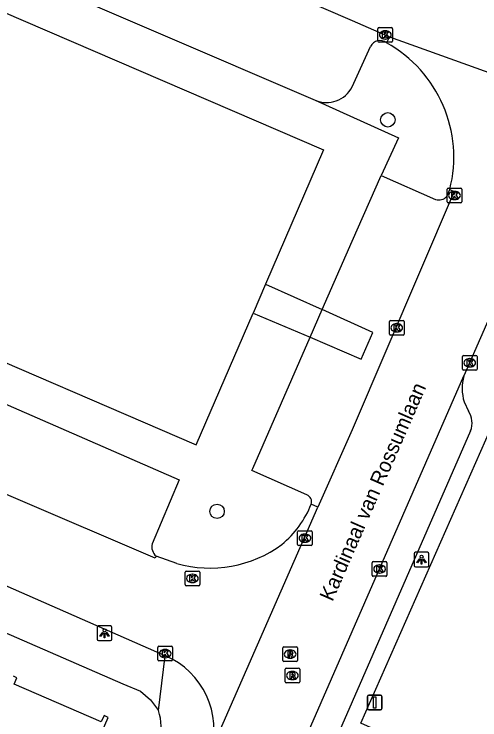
# Model space of a CAD drawing. Extents: x 162812 to 163818, y 381639 to 382470.
# Drawn here: x 163477.02 to 163508.68, y 381921.54 to 381969.54 of the extents above; entities that cross this region are included whole.
import ezdxf

# ---------------------------------------------------------------- set-up
doc = ezdxf.new("R2010")
doc.units = 0
for name, color, linetype in [('IMGEO_Boom', 7, 'Continuous'), ('IMGEO_Kolk', 7, 'Continuous'), ('IMGEO_Lichtpunt', 7, 'Continuous'), ('IMGEO_Openbare_ruimte_label', 7, 'Continuous'), ('IMGEO_Pand', 7, 'Continuous'), ('IMGEO_Rijbaan_lokaal_open', 7, 'Continuous'), ('IMGEO_Rioolput', 7, 'Continuous'), ('IMGEO_Verkeersbordpaal', 7, 'Continuous'), ('IMGEO_Voetpad_gesloten', 7, 'Continuous'), ('IMGEO_Voetpad_open', 7, 'Continuous')]:
    doc.layers.add(name, color=color, linetype=linetype)

msp = doc.modelspace()

# ---------------------------------------------------------------- linework, layer by layer
at = {"layer": 'IMGEO_Boom'}
for centre in [(163502.424, 381962.346), (163490.814, 381935.72)]:
    msp.add_circle(centre, 0.489, dxfattribs=at)
at = {"layer": 'IMGEO_Kolk'}
for p, q in [((163501.75, 381967.695), (163501.75, 381968.547)), ((163501.825, 381968.621), (163502.677, 381968.621)), ((163502.751, 381968.547), (163502.751, 381967.695)), ((163502.238, 381968.401), (163502.263, 381968.401)), ((163502.677, 381967.621), (163501.825, 381967.621)), ((163502.261, 381967.841), (163502.236, 381967.841)), ((163506.451, 381956.775), (163506.451, 381957.627)), ((163506.526, 381957.701), (163507.378, 381957.701)), ((163507.452, 381957.627), (163507.452, 381956.775)), ((163506.939, 381957.481), (163506.964, 381957.481)), ((163507.378, 381956.701), (163506.526, 381956.701)), ((163506.962, 381956.921), (163506.937, 381956.921)), ((163502.529, 381947.78), (163502.529, 381948.632)), ((163502.604, 381948.706), (163503.456, 381948.706)), ((163503.017, 381948.486), (163503.042, 381948.486)), ((163503.53, 381948.632), (163503.53, 381947.78)), ((163503.04, 381947.926), (163503.015, 381947.926)), ((163503.456, 381947.706), (163502.604, 381947.706)), ((163507.49, 381945.4), (163507.49, 381946.252)), ((163507.565, 381946.326), (163508.417, 381946.326)), ((163507.978, 381946.106), (163508.003, 381946.106)), ((163508.491, 381946.252), (163508.491, 381945.4)), ((163508.001, 381945.546), (163507.976, 381945.546)), ((163508.417, 381945.326), (163507.565, 381945.326)), ((163496.288, 381933.467), (163496.288, 381934.319)), ((163496.363, 381934.393), (163497.215, 381934.393)), ((163496.776, 381934.173), (163496.801, 381934.173)), ((163497.289, 381934.319), (163497.289, 381933.467)), ((163496.799, 381933.613), (163496.774, 381933.613)), ((163497.215, 381933.393), (163496.363, 381933.393)), ((163501.361, 381931.375), (163501.361, 381932.227)), ((163501.436, 381932.301), (163502.288, 381932.301)), ((163501.849, 381932.081), (163501.874, 381932.081)), ((163502.362, 381932.227), (163502.362, 381931.375)), ((163488.635, 381930.735), (163488.635, 381931.587)), ((163488.71, 381931.661), (163489.562, 381931.661)), ((163489.636, 381931.587), (163489.636, 381930.735)), ((163489.123, 381931.441), (163489.148, 381931.441)), ((163502.288, 381931.301), (163501.436, 381931.301)), ((163501.872, 381931.521), (163501.847, 381931.521)), ((163489.562, 381930.661), (163488.71, 381930.661)), ((163489.146, 381930.881), (163489.121, 381930.881)), ((163486.782, 381925.62), (163486.782, 381926.472)), ((163486.857, 381926.546), (163487.709, 381926.546)), ((163487.27, 381926.326), (163487.295, 381926.326)), ((163487.783, 381926.472), (163487.783, 381925.62)), ((163487.709, 381925.546), (163486.857, 381925.546)), ((163487.293, 381925.766), (163487.268, 381925.766))]:
    msp.add_line(p, q, dxfattribs=at)
for points in [[(163501.75, 381967.695), (163501.75, 381968.547)], [(163501.825, 381968.621), (163502.677, 381968.621)], [(163502.751, 381968.547), (163502.751, 381967.695)], [(163502.071, 381968.321), (163502.194, 381968.321), (163502.194, 381968.17), (163502.324, 381968.321), (163502.488, 381968.321), (163502.342, 381968.17), (163502.495, 381967.921), (163502.343, 381967.921), (163502.258, 381968.085), (163502.194, 381968.018), (163502.194, 381967.921), (163502.071, 381967.921), (163502.071, 381968.321)], [(163502.677, 381967.621), (163501.825, 381967.621)], [(163506.451, 381956.775), (163506.451, 381957.627)], [(163506.526, 381957.701), (163507.378, 381957.701)], [(163507.452, 381957.627), (163507.452, 381956.775)], [(163506.772, 381957.401), (163506.895, 381957.401), (163506.895, 381957.25), (163507.025, 381957.401), (163507.189, 381957.401), (163507.043, 381957.25), (163507.196, 381957.001), (163507.044, 381957.001), (163506.959, 381957.165), (163506.895, 381957.098), (163506.895, 381957.001), (163506.772, 381957.001), (163506.772, 381957.401)], [(163507.378, 381956.701), (163506.526, 381956.701)], [(163502.529, 381947.78), (163502.529, 381948.632)], [(163502.604, 381948.706), (163503.456, 381948.706)], [(163502.85, 381948.406), (163502.973, 381948.406), (163502.973, 381948.255), (163503.103, 381948.406), (163503.267, 381948.406), (163503.121, 381948.255), (163503.274, 381948.006), (163503.122, 381948.006), (163503.037, 381948.17), (163502.973, 381948.103), (163502.973, 381948.006), (163502.85, 381948.006), (163502.85, 381948.406)], [(163503.53, 381948.632), (163503.53, 381947.78)], [(163503.456, 381947.706), (163502.604, 381947.706)], [(163507.49, 381945.4), (163507.49, 381946.252)], [(163507.565, 381946.326), (163508.417, 381946.326)], [(163507.811, 381946.026), (163507.934, 381946.026), (163507.934, 381945.875), (163508.064, 381946.026), (163508.228, 381946.026), (163508.082, 381945.875), (163508.235, 381945.626), (163508.083, 381945.626), (163507.998, 381945.79), (163507.934, 381945.723), (163507.934, 381945.626), (163507.811, 381945.626), (163507.811, 381946.026)], [(163508.491, 381946.252), (163508.491, 381945.4)], [(163508.417, 381945.326), (163507.565, 381945.326)], [(163496.288, 381933.467), (163496.288, 381934.319)], [(163496.363, 381934.393), (163497.215, 381934.393)], [(163496.609, 381934.093), (163496.732, 381934.093), (163496.732, 381933.942), (163496.862, 381934.093), (163497.026, 381934.093), (163496.88, 381933.942), (163497.033, 381933.693), (163496.881, 381933.693), (163496.796, 381933.857), (163496.732, 381933.79), (163496.732, 381933.693), (163496.609, 381933.693), (163496.609, 381934.093)], [(163497.289, 381934.319), (163497.289, 381933.467)], [(163497.215, 381933.393), (163496.363, 381933.393)], [(163501.361, 381931.375), (163501.361, 381932.227)], [(163501.436, 381932.301), (163502.288, 381932.301)], [(163502.362, 381932.227), (163502.362, 381931.375)], [(163488.635, 381930.735), (163488.635, 381931.587)], [(163488.71, 381931.661), (163489.562, 381931.661)], [(163489.636, 381931.587), (163489.636, 381930.735)], [(163501.682, 381932.001), (163501.805, 381932.001), (163501.805, 381931.85), (163501.935, 381932.001), (163502.099, 381932.001), (163501.953, 381931.85), (163502.106, 381931.601), (163501.954, 381931.601), (163501.869, 381931.765), (163501.805, 381931.698), (163501.805, 381931.601), (163501.682, 381931.601), (163501.682, 381932.001)], [(163488.956, 381931.361), (163489.079, 381931.361), (163489.079, 381931.21), (163489.209, 381931.361), (163489.373, 381931.361), (163489.227, 381931.21), (163489.38, 381930.961), (163489.228, 381930.961), (163489.143, 381931.125), (163489.079, 381931.058), (163489.079, 381930.961), (163488.956, 381930.961), (163488.956, 381931.361)], [(163502.288, 381931.301), (163501.436, 381931.301)], [(163489.562, 381930.661), (163488.71, 381930.661)], [(163486.782, 381925.62), (163486.782, 381926.472)], [(163486.857, 381926.546), (163487.709, 381926.546)], [(163487.783, 381926.472), (163487.783, 381925.62)], [(163487.103, 381926.246), (163487.226, 381926.246), (163487.226, 381926.095), (163487.356, 381926.246), (163487.52, 381926.246), (163487.374, 381926.095), (163487.527, 381925.846), (163487.375, 381925.846), (163487.29, 381926.01), (163487.226, 381925.943), (163487.226, 381925.846), (163487.103, 381925.846), (163487.103, 381926.246)], [(163487.709, 381925.546), (163486.857, 381925.546)]]:
    msp.add_lwpolyline(points, dxfattribs=at)
for centre, start, end in [((163501.827, 381968.545), 91.552, 178.448), ((163501.827, 381968.545), 91.552, 178.448), ((163502.675, 381968.545), 1.552, 88.448), ((163502.675, 381968.545), 1.552, 88.448), ((163501.827, 381967.697), 181.552, 268.448), ((163501.827, 381967.697), 181.552, 268.448), ((163502.675, 381967.697), 271.552, 358.448), ((163502.675, 381967.697), 271.552, 358.448), ((163506.528, 381957.625), 91.552, 178.448), ((163506.528, 381957.625), 91.552, 178.448), ((163507.376, 381957.625), 1.552, 88.448), ((163507.376, 381957.625), 1.552, 88.448), ((163506.528, 381956.777), 181.552, 268.448), ((163506.528, 381956.777), 181.552, 268.448), ((163507.376, 381956.777), 271.552, 358.448), ((163507.376, 381956.777), 271.552, 358.448), ((163502.606, 381948.63), 91.552, 178.448), ((163502.606, 381948.63), 91.552, 178.448), ((163503.454, 381948.63), 1.552, 88.448), ((163503.454, 381948.63), 1.552, 88.448), ((163502.606, 381947.782), 181.552, 268.448), ((163502.606, 381947.782), 181.552, 268.448), ((163503.454, 381947.782), 271.552, 358.448), ((163503.454, 381947.782), 271.552, 358.448), ((163507.567, 381946.25), 91.552, 178.448), ((163507.567, 381946.25), 91.552, 178.448), ((163508.415, 381946.25), 1.552, 88.448), ((163508.415, 381946.25), 1.552, 88.448), ((163507.567, 381945.402), 181.552, 268.448), ((163507.567, 381945.402), 181.552, 268.448), ((163508.415, 381945.402), 271.552, 358.448), ((163508.415, 381945.402), 271.552, 358.448), ((163496.365, 381934.317), 91.552, 178.448), ((163496.365, 381934.317), 91.552, 178.448), ((163497.213, 381934.317), 1.552, 88.448), ((163497.213, 381934.317), 1.552, 88.448), ((163496.365, 381933.469), 181.552, 268.448), ((163496.365, 381933.469), 181.552, 268.448), ((163497.213, 381933.469), 271.552, 358.448), ((163497.213, 381933.469), 271.552, 358.448), ((163501.438, 381932.225), 91.552, 178.448), ((163501.438, 381932.225), 91.552, 178.448), ((163502.286, 381932.225), 1.552, 88.448), ((163502.286, 381932.225), 1.552, 88.448), ((163488.712, 381931.585), 91.552, 178.448), ((163488.712, 381931.585), 91.552, 178.448), ((163489.56, 381931.585), 1.552, 88.448), ((163489.56, 381931.585), 1.552, 88.448), ((163501.438, 381931.377), 181.552, 268.448), ((163501.438, 381931.377), 181.552, 268.448), ((163502.286, 381931.377), 271.552, 358.448), ((163502.286, 381931.377), 271.552, 358.448), ((163488.712, 381930.737), 181.552, 268.448), ((163488.712, 381930.737), 181.552, 268.448), ((163489.56, 381930.737), 271.552, 358.448), ((163489.56, 381930.737), 271.552, 358.448), ((163486.859, 381926.47), 91.552, 178.448), ((163486.859, 381926.47), 91.552, 178.448), ((163487.707, 381926.47), 1.552, 88.448), ((163487.707, 381926.47), 1.552, 88.448), ((163486.859, 381925.622), 181.552, 268.448), ((163486.859, 381925.622), 181.552, 268.448), ((163487.707, 381925.622), 271.552, 358.448), ((163487.707, 381925.622), 271.552, 358.448)]:
    msp.add_arc(centre, 0.0765, start, end, dxfattribs=at)
for centre, major_axis, ratio, start_param, end_param in [((163502.237, 381968.121), (-0.387, 0.002), 0.722429, 4.712389, 7.853982), ((163502.262, 381968.121), (-0.39, 0.002), 0.717154, 1.570796, 4.712389), ((163506.938, 381957.201), (-0.387, 0.002), 0.722429, 4.712389, 7.853982), ((163506.963, 381957.201), (-0.39, 0.002), 0.717154, 1.570796, 4.712389), ((163503.016, 381948.206), (-0.387, 0.002), 0.722429, 4.712389, 7.853982), ((163503.041, 381948.206), (-0.39, 0.002), 0.717154, 1.570796, 4.712389), ((163507.977, 381945.826), (-0.387, 0.002), 0.722429, 4.712389, 7.853982), ((163508.002, 381945.826), (-0.39, 0.002), 0.717154, 1.570796, 4.712389), ((163496.775, 381933.893), (-0.387, 0.002), 0.722429, 4.712389, 7.853982), ((163496.8, 381933.893), (-0.39, 0.002), 0.717154, 1.570796, 4.712389), ((163501.848, 381931.801), (-0.387, 0.002), 0.722429, 4.712389, 7.853982), ((163501.873, 381931.801), (-0.39, 0.002), 0.717154, 1.570796, 4.712389), ((163489.122, 381931.161), (-0.387, 0.002), 0.722429, 4.712389, 7.853982), ((163489.147, 381931.161), (-0.39, 0.002), 0.717154, 1.570796, 4.712389), ((163487.269, 381926.046), (-0.387, 0.002), 0.722429, 4.712389, 7.853982), ((163487.294, 381926.046), (-0.39, 0.002), 0.717154, 1.570796, 4.712389)]:
    msp.add_ellipse(centre, major_axis=major_axis, ratio=ratio, start_param=start_param, end_param=end_param, dxfattribs=at)
at = {"layer": 'IMGEO_Lichtpunt'}
for p, q in [((163504.216, 381932.839), (163504.216, 381932.032)), ((163504.216, 381932.839), (163504.216, 381932.032)), ((163505.118, 381932.934), (163504.31, 381932.934)), ((163505.118, 381932.934), (163504.31, 381932.934)), ((163505.212, 381932.032), (163505.212, 381932.839)), ((163505.212, 381932.032), (163505.212, 381932.839)), ((163504.31, 381931.938), (163505.118, 381931.938)), ((163504.31, 381931.938), (163505.118, 381931.938)), ((163482.664, 381927.831), (163482.664, 381927.024)), ((163482.664, 381927.831), (163482.664, 381927.024)), ((163483.566, 381927.926), (163482.758, 381927.926)), ((163483.566, 381927.926), (163482.758, 381927.926)), ((163483.66, 381927.024), (163483.66, 381927.831)), ((163483.66, 381927.024), (163483.66, 381927.831)), ((163482.758, 381926.93), (163483.566, 381926.93)), ((163482.758, 381926.93), (163483.566, 381926.93))]:
    msp.add_line(p, q, dxfattribs=at)
for points in [[(163504.59, 381932.503), (163504.629, 381932.475), (163504.441, 381932.213), (163504.403, 381932.24), (163504.59, 381932.503)], [(163504.692, 381932.455), (163504.739, 381932.455), (163504.739, 381932.133), (163504.692, 381932.133), (163504.692, 381932.455)], [(163504.802, 381932.475), (163504.84, 381932.502), (163505.027, 381932.24), (163504.988, 381932.212), (163504.802, 381932.475)], [(163483.038, 381927.495), (163483.077, 381927.467), (163482.889, 381927.205), (163482.851, 381927.232), (163483.038, 381927.495)], [(163483.14, 381927.447), (163483.187, 381927.447), (163483.187, 381927.125), (163483.14, 381927.125), (163483.14, 381927.447)], [(163483.25, 381927.467), (163483.288, 381927.494), (163483.475, 381927.232), (163483.436, 381927.204), (163483.25, 381927.467)]]:
    msp.add_lwpolyline(points, dxfattribs=at)
for centre in [(163504.715, 381932.637), (163483.163, 381927.629)]:
    msp.add_circle(centre, 0.0994, dxfattribs=at)
for centre, start, end in [((163504.31, 381932.839), 90, 180), ((163504.31, 381932.839), 90, 180), ((163505.118, 381932.839), 0, 90), ((163505.118, 381932.839), 0, 90), ((163504.31, 381932.032), 180, 270), ((163504.31, 381932.032), 180, 270), ((163505.118, 381932.032), 270, 0), ((163505.118, 381932.032), 270, 360), ((163482.758, 381927.831), 90, 180), ((163482.758, 381927.831), 90, 180), ((163483.566, 381927.831), 0, 90), ((163483.566, 381927.831), 0, 90), ((163482.758, 381927.024), 180, 270), ((163482.758, 381927.024), 180, 270), ((163483.566, 381927.024), 270, 0), ((163483.566, 381927.024), 270, 360)]:
    msp.add_arc(centre, 0.0946, start, end, dxfattribs=at)
at = {"layer": 'IMGEO_Pand'}
for points in [[(163462.079, 381975.823), (163498.056, 381960.301), (163494.116, 381951.17)], [(163453.423, 381955.76), (163489.4, 381940.238), (163493.268, 381949.204)], [(163494.116, 381951.17), (163493.268, 381949.204)], [(163474.108, 381917.896), (163480.541, 381915.099), (163483.414, 381921.707), (163483.132, 381921.829), (163482.943, 381921.395), (163477.012, 381923.974), (163477.199, 381924.404), (163476.98, 381924.5)]]:
    msp.add_lwpolyline(points, dxfattribs=at)
at = {"layer": 'IMGEO_Rijbaan_lokaal_open'}
for points in [[(163463.89, 381984.649), (163500, 381969.1), (163502.542, 381967.996)], [(163502.542, 381967.996), (163502.326, 381967.589)], [(163502.542, 381967.996), (163520.148, 381961.671)], [(163513.538, 381958.542), (163512.84, 381956.932), (163507.596, 381944.931)], [(163506.631, 381957.599), (163506.931, 381957.471), (163500, 381941.254), (163497.664, 381936.015)], [(163486.667, 381932.666), (163486.608, 381932.531), (163448.218, 381948.961)], [(163487.284, 381925.897), (163448.434, 381942.962), (163444.86, 381944.518), (163443.345, 381945.184)], [(163479.083, 381879.633), (163500, 381927.548), (163507.596, 381944.931)], [(163490.346, 381919.3), (163497.664, 381936.015)], [(163497.664, 381936.015), (163497.212, 381936.214)], [(163488.068, 381932.177), (163486.667, 381932.666)]]:
    msp.add_lwpolyline(points, dxfattribs=at)
for centre, radius, start, end in [((163498.007, 381959.805), 8.902, 345.6504, 60.975), ((163491.053, 381938.591), 6.602, 309.105, 338.8974), ((163490.327, 381940.109), 8.248, 254.107, 306.3659), ((163485.202, 381920.922), 5.393, 342.5006, 67.2962)]:
    msp.add_arc(centre, radius, start, end, dxfattribs=at)
at = {"layer": 'IMGEO_Rioolput'}
for p, q in [((163495.28, 381925.587), (163495.28, 381926.439)), ((163495.355, 381926.513), (163496.207, 381926.513)), ((163495.768, 381926.293), (163495.793, 381926.293)), ((163496.281, 381926.439), (163496.281, 381925.587)), ((163496.207, 381925.513), (163495.355, 381925.513)), ((163495.791, 381925.733), (163495.766, 381925.733)), ((163495.433, 381924.127), (163495.433, 381924.979)), ((163495.508, 381925.053), (163496.36, 381925.053)), ((163496.434, 381924.979), (163496.434, 381924.127)), ((163495.921, 381924.833), (163495.946, 381924.833)), ((163496.36, 381924.053), (163495.508, 381924.053)), ((163495.944, 381924.273), (163495.919, 381924.273))]:
    msp.add_line(p, q, dxfattribs=at)
for points in [[(163495.28, 381925.587), (163495.28, 381926.439)], [(163495.355, 381926.513), (163496.207, 381926.513)], [(163496.281, 381926.439), (163496.281, 381925.587)], [(163495.869, 381926.211), (163495.617, 381926.213), (163495.617, 381925.813)], [(163495.617, 381925.813), (163495.741, 381925.813), (163495.741, 381925.975), (163495.752, 381925.975)], [(163495.795, 381926.132), (163495.741, 381926.132), (163495.741, 381926.051)], [(163495.741, 381926.051), (163495.793, 381926.051)], [(163495.799, 381925.946), (163495.87, 381925.813), (163496.01, 381925.813), (163495.945, 381925.939)], [(163496.207, 381925.513), (163495.355, 381925.513)], [(163495.433, 381924.127), (163495.433, 381924.979)], [(163495.508, 381925.053), (163496.36, 381925.053)], [(163496.434, 381924.979), (163496.434, 381924.127)], [(163496.022, 381924.751), (163495.77, 381924.753), (163495.77, 381924.353)], [(163495.77, 381924.353), (163495.894, 381924.353), (163495.894, 381924.515), (163495.905, 381924.515)], [(163495.948, 381924.672), (163495.894, 381924.672), (163495.894, 381924.591)], [(163495.894, 381924.591), (163495.946, 381924.591)], [(163495.952, 381924.486), (163496.023, 381924.353), (163496.163, 381924.353), (163496.098, 381924.479)], [(163496.36, 381924.053), (163495.508, 381924.053)]]:
    msp.add_lwpolyline(points, dxfattribs=at)
for centre, radius, start, end in [((163495.357, 381926.437), 0.0765, 91.552, 178.448), ((163495.357, 381926.437), 0.0765, 91.552, 178.448), ((163496.205, 381926.437), 0.0765, 1.552, 88.448), ((163496.205, 381926.437), 0.0765, 1.552, 88.448), ((163495.751, 381925.922), 0.0533, 26.0293, 88.6989), ((163495.777, 381926.24), 0.19, 274.7715, 282.9687), ((163495.801, 381926.036), 0.0964, 77.0061, 93.1865), ((163495.815, 381926.093), 0.0378, 276.6634, 79.6772), ((163495.868, 381926.101), 0.109, 350.3612, 89.416), ((163495.866, 381926.101), 0.112, 277.5842, 350.9817), ((163495.85, 381925.886), 0.108, 29.5134, 73.7905), ((163495.357, 381925.589), 0.0765, 181.552, 268.448), ((163495.357, 381925.589), 0.0765, 181.552, 268.448), ((163496.205, 381925.589), 0.0765, 271.552, 358.448), ((163496.205, 381925.589), 0.0765, 271.552, 358.448), ((163495.51, 381924.977), 0.0765, 91.552, 178.448), ((163495.51, 381924.977), 0.0765, 91.552, 178.448), ((163496.358, 381924.977), 0.0765, 1.552, 88.448), ((163496.358, 381924.977), 0.0765, 1.552, 88.448), ((163495.904, 381924.462), 0.0533, 26.0293, 88.6989), ((163495.93, 381924.78), 0.19, 274.7715, 282.9687), ((163495.954, 381924.576), 0.0964, 77.0061, 93.1865), ((163495.968, 381924.633), 0.0378, 276.6634, 79.6772), ((163496.021, 381924.641), 0.109, 350.3612, 89.416), ((163496.019, 381924.641), 0.112, 277.5842, 350.9817), ((163496.003, 381924.426), 0.108, 29.5134, 73.7905), ((163495.51, 381924.129), 0.0765, 181.552, 268.448), ((163495.51, 381924.129), 0.0765, 181.552, 268.448), ((163496.358, 381924.129), 0.0765, 271.552, 358.448), ((163496.358, 381924.129), 0.0765, 271.552, 358.448)]:
    msp.add_arc(centre, radius, start, end, dxfattribs=at)
for centre, major_axis, ratio, start_param, end_param in [((163495.767, 381926.013), (-0.387, 0.002), 0.722429, 4.712389, 7.853982), ((163495.792, 381926.013), (-0.39, 0.002), 0.717154, 1.570796, 4.712389), ((163495.92, 381924.553), (-0.387, 0.002), 0.722429, 4.712389, 7.853982), ((163495.945, 381924.553), (-0.39, 0.002), 0.717154, 1.570796, 4.712389)]:
    msp.add_ellipse(centre, major_axis=major_axis, ratio=ratio, start_param=start_param, end_param=end_param, dxfattribs=at)
at = {"layer": 'IMGEO_Verkeersbordpaal'}
for p, q in [((163501.033, 381922.321), (163501.033, 381923.121)), ((163501.033, 381923.121), (163501.033, 381922.321)), ((163501.133, 381923.221), (163501.923, 381923.221)), ((163501.923, 381923.221), (163501.133, 381923.221)), ((163502.023, 381923.121), (163502.023, 381922.321)), ((163502.023, 381922.321), (163502.023, 381923.121)), ((163501.923, 381922.221), (163501.133, 381922.221)), ((163501.133, 381922.221), (163501.923, 381922.221))]:
    msp.add_line(p, q, dxfattribs=at)
msp.add_lwpolyline([(163501.453, 381923.096), (163501.603, 381923.096), (163501.603, 381922.346), (163501.453, 381922.346), (163501.453, 381923.096)], dxfattribs=at)
for centre, start, end in [((163501.133, 381923.121), 90, 180), ((163501.133, 381923.121), 90, 180), ((163501.923, 381923.121), 0, 90), ((163501.923, 381923.121), 360, 90), ((163501.133, 381922.321), 180, 270), ((163501.133, 381922.321), 180, 270), ((163501.923, 381922.321), 270, 0), ((163501.923, 381922.321), 270, 0)]:
    msp.add_arc(centre, 0.1, start, end, dxfattribs=at)
at = {"layer": 'IMGEO_Voetpad_gesloten'}
for points in [[(163494.116, 381951.17), (163497.966, 381949.437)], [(163497.143, 381947.557), (163497.966, 381949.437)], [(163497.143, 381947.557), (163500.616, 381946.081), (163501.408, 381947.887), (163497.966, 381949.437)], [(163493.268, 381949.204), (163497.143, 381947.557)]]:
    msp.add_lwpolyline(points, dxfattribs=at)
at = {"layer": 'IMGEO_Voetpad_open'}
for points in [[(163465.112, 381977.59), (163497.478, 381963.682)], [(163500, 381964.597), (163501.247, 381967.335)], [(163497.478, 381963.682), (163503.152, 381961.125), (163501.959, 381958.563)], [(163497.966, 381949.437), (163500, 381954.086), (163501.959, 381958.563)], [(163501.959, 381958.563), (163505.666, 381956.926)], [(163506.428, 381957.142), (163506.631, 381957.599)], [(163454.422, 381952.633), (163488.239, 381937.867), (163486.402, 381933.519)], [(163496.921, 381936.835), (163493.176, 381938.489), (163493.242, 381938.641), (163497.143, 381947.557)], [(163507.61, 381943.165), (163507.902, 381942.53)], [(163442.096, 381942.431), (163446.469, 381940.527), (163484.415, 381924), (163485.599, 381923.488), (163486.278, 381922.892), (163486.823, 381922.171)], [(163509.58, 381917.268), (163500.592, 381921.31), (163509.756, 381942.135), (163518.696, 381938.177)], [(163508.054, 381941.197), (163500, 381922.776), (163481.976, 381881.552)], [(163486.823, 381922.171), (163487.284, 381925.897)]]:
    msp.add_lwpolyline(points, dxfattribs=at)
for centre, radius, start, end in [((163501.886, 381967.037), 0.705, 51.4475, 155.0454), ((163498.248, 381965.493), 1.968, 246.9619, 332.9204), ((163505.875, 381957.639), 0.743, 253.631, 318.0213), ((163510.634, 381944.072), 3.157, 164.2122, 196.6962), ((163506.688, 381941.716), 1.461, 339.1819, 33.8286), ((163496.768, 381936.385), 0.476, 338.9631, 71.2524), ((163487.239, 381933.311), 0.862, 166.0731, 228.4437), ((163483.449, 381921.009), 3.569, 344.4502, 19.0098)]:
    msp.add_arc(centre, radius, start, end, dxfattribs=at)

# ---------------------------------------------------------------- texts
at = {"layer": 'IMGEO_Openbare_ruimte_label'}
msp.add_text('Kardinaal van Rossumlaan', height=1, rotation=66.41, dxfattribs=at).set_placement((163498.657, 381929.539))

doc.saveas('drawing.dxf')
